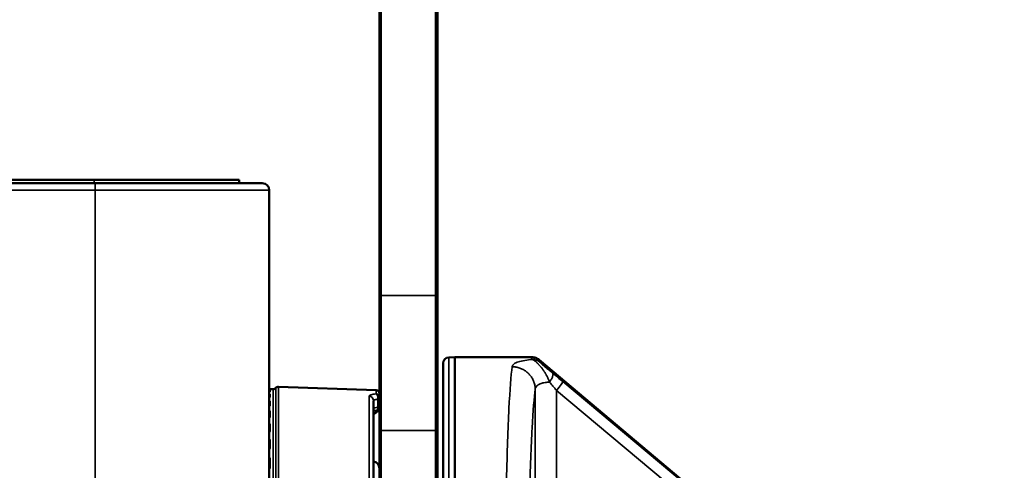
# Model space of a CAD drawing. Header units: millimetres. Extents: x 50 to 3176, y 50 to 2109.
# Tile 456 of 656: x 1356 to 1441, y 1683 to 1722. Entities that reach past the tile are written whole.
import ezdxf

# ---------------------------------------------------------------- set-up
doc = ezdxf.new("R2010")
doc.units = ezdxf.units.MM
doc.header["$LTSCALE"] = 10
for name, color, linetype, lineweight in [('Dimension (ISO)', 7, 'Continuous', 25), ('Visible (ISO)', 7, 'Continuous', 50), ('Visible Narrow (ISO)', 7, 'Continuous', 35)]:
    doc.layers.add(name, color=color, linetype=linetype, lineweight=lineweight)
doc.styles.add('Note Text (ANSI)', font='tahoma.ttf')
doc.dimstyles.new('Default (ISO)', dxfattribs={"dimscale": 10, "dimtxt": 1, "dimasz": 2.5, "dimexe": 3.175, "dimexo": 0, "dimgap": 0.762, "dimtad": 1, "dimrnd": 1e-08, "dimzin": 0, "dimdsep": 46, "dimtxsty": 'Note Text (ANSI)', "dimcen": 0.09, "dimdle": 10, "dimclrd": 1, "dimclre": 1, "dimclrt": 1, "dimazin": 0, "dimtfac": 3.5052, "dimtmove": 0, "dimatfit": 3, "dimfxl": 1, "dimtolj": 1, "dimtzin": 0, "dimlwd": -1, "dimlwe": -1, "dimarcsym": 0})

# ---------------------------------------------------------------- blocks, each defined once
blk = doc.blocks.new('*D9')
at = {"layer": 'Defpoints', "color": 0, "transparency": 16777216}
for p in [(1224.457, 1772.212), (1481.12, 1772.212), (1342.024, 1609.242)]:
    blk.add_point(p, dxfattribs=at)
at = {"layer": 'Dimension (ISO)', "color": 1, "transparency": 16777216}
for p, q in [((1224.457, 1772.212), (1512.87, 1772.212)), ((1481.12, 1634.242), (1481.12, 1747.212)), ((1342.024, 1609.242), (1512.87, 1609.242))]:
    blk.add_line(p, q, dxfattribs=at)
for points in [[(1476.954, 1747.212), (1485.287, 1747.212), (1481.12, 1772.212)], [(1476.954, 1634.242), (1485.287, 1634.242), (1481.12, 1609.242)]]:
    blk.add_solid(points, dxfattribs=at)
at = {"layer": 'Dimension (ISO)', "color": 1, "transparency": 16777216, "insert": (1460.418, 1625.421), "char_height": 10, "attachment_point": 1, "rotation": 90, "style": 'Note Text (ANSI)'}
blk.add_mtext('\\A1;162.97 mm [6.416 in]', dxfattribs=at)
blk = doc.blocks.new('*D10')
at = {"layer": 'Defpoints', "color": 0, "transparency": 16777216}
for p in [(1372.453, 1835.062), (1574.015, 1835.062), (1342.024, 1609.242)]:
    blk.add_point(p, dxfattribs=at)
at = {"layer": 'Dimension (ISO)', "color": 1, "transparency": 16777216}
for p, q in [((1372.453, 1835.062), (1605.765, 1835.062)), ((1574.015, 1634.242), (1574.015, 1810.062)), ((1342.024, 1609.242), (1605.765, 1609.242))]:
    blk.add_line(p, q, dxfattribs=at)
for points in [[(1569.848, 1810.062), (1578.182, 1810.062), (1574.015, 1835.062)], [(1569.848, 1634.242), (1578.182, 1634.242), (1574.015, 1609.242)]]:
    blk.add_solid(points, dxfattribs=at)
at = {"layer": 'Dimension (ISO)', "color": 1, "transparency": 16777216, "insert": (1553.312, 1656.453), "char_height": 10, "attachment_point": 1, "rotation": 90, "style": 'Note Text (ANSI)'}
blk.add_mtext('\\A1;225.82 mm [8.891 in]', dxfattribs=at)

msp = doc.modelspace()

# ---------------------------------------------------------------- linework, layer by layer
at = {"layer": 'Visible (ISO)'}
for p, q in [((1387.453, 1698.3678), (1387.453, 1815.0616)), ((1392.453, 1815.0616), (1392.453, 1698.3678)), ((1362.853, 1708.3616), (1349.803, 1708.3616)), ((1362.853, 1708.3616), (1375.353, 1708.3616)), ((1375.353, 1708.3616), (1375.353, 1708.0616)), ((1012.953, 1708.0616), (1362.953, 1708.0616)), ((1362.953, 1708.0616), (1377.353, 1708.0616)), ((1377.953, 1707.4616), (1377.953, 1626.0616)), ((1387.453, 1698.3678), (1387.453, 1686.6679)), ((1392.453, 1686.6679), (1392.453, 1698.3678)), ((1393.4355, 1693.0435), (1393.953, 1693.0616)), ((1393.953, 1638.0616), (1393.953, 1693.0616)), ((1393.953, 1693.0616), (1400.5866, 1693.0616)), ((1392.953, 1638.5793), (1392.953, 1692.5438)), ((1422.5254, 1674.9443), (1401.2313, 1692.8269)), ((1387.1634, 1690.2225), (1378.748, 1690.5164)), ((1378.0425, 1690.2972), (1378.2913, 1690.3059)), ((1386.953, 1689.3091), (1386.953, 1670.6283)), ((1386.953, 1688.397), (1386.953, 1688.397)), ((1387.453, 1629.2116), (1387.453, 1686.6679)), ((1392.453, 1686.6679), (1392.453, 1629.2116))]:
    msp.add_line(p, q, dxfattribs=at)
for centre, radius, start, end in [((1377.353, 1707.4616), 0.6, 0, 90), ((1393.453, 1692.5438), 0.5, 92, 180), ((1378.7375, 1690.2165), 0.3, 88, 139.557119), ((1378.053, 1689.9974), 0.3, 92, 108.5761), ((1378.2809, 1690.6057), 0.3, 272, 319.557119), ((1387.153, 1689.9227), 0.3, 0, 88), ((1386.853, 1683.4922), 0.6, 0, 80.405932)]:
    msp.add_arc(centre, radius, start, end, dxfattribs=at)
msp.add_ellipse((1386.8634, 1688.5822), major_axis=(0.1039, -0.3863), ratio=0.7662444, start_param=6.2831454, end_param=6.2833899, dxfattribs=at)
for points, knots in [([(1376.0495, 1708.0617), (1376.0973, 1708.0617), (1376.1418, 1708.0614), (1376.2144, 1708.0618), (1376.247, 1708.0635), (1376.2954, 1708.0629)], [0, 0, 0, 0, 0.026583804, 0.026583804, 0.053285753, 0.053285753, 0.053285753, 0.053285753]), ([(1400.5866, 1693.0616), (1400.5879, 1693.0616), (1400.5892, 1693.0616), (1400.7062, 1693.0611), (1400.8209, 1693.0407), (1401.0396, 1692.9611), (1401.1417, 1692.9021), (1401.2313, 1692.8269)], [-0.000381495, -0.000381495, -0.000381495, -0.000381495, 0, 0, 0.034712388, 0.034712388, 0.069810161, 0.069810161, 0.069810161, 0.069810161]), ([(1377.953, 1690.2814), (1377.9632, 1690.2823), (1377.9719, 1690.2832), (1377.9868, 1690.2848), (1377.9926, 1690.2856), (1377.9944, 1690.2858), (1377.9945, 1690.2858), (1377.9945, 1690.2858)], [0.029661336, 0.029661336, 0.029661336, 0.029661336, 0.03665447, 0.03665447, 0.044653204, 0.044653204, 0.045923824, 0.045923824, 0.045923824, 0.045923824]), ([(1387.453, 1688.8078), (1387.453, 1688.7455), (1387.4429, 1688.6823), (1387.4045, 1688.563), (1387.3755, 1688.5055), (1387.3032, 1688.4028), (1387.2588, 1688.3565), (1387.1614, 1688.2794), (1387.1071, 1688.2479), (1387.0241, 1688.2132), (1386.9956, 1688.2036), (1386.9674, 1688.196)], [0, 0, 0, 0, 0.018734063, 0.018734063, 0.037599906, 0.037599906, 0.056605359, 0.056605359, 0.07592459, 0.07592459, 0.085695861, 0.085695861, 0.085695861, 0.085695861]), ([(1387.453, 1688.8078), (1387.453, 1688.7445), (1387.4425, 1688.6802), (1387.4033, 1688.5603), (1387.3742, 1688.5032), (1387.3014, 1688.4007), (1387.2566, 1688.3543), (1387.2007, 1688.3106), (1387.1936, 1688.3052), (1387.1863, 1688.3)], [0, 0, 0, 0, 0.019040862, 0.019040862, 0.037841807, 0.037841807, 0.056952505, 0.056952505, 0.059723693, 0.059723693, 0.059723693, 0.059723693]), ([(1387.1063, 1688.2505), (1387.0872, 1688.2404), (1387.0678, 1688.2314), (1387.0216, 1688.2124), (1386.9944, 1688.2032), (1386.9674, 1688.1959)], [0.069515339, 0.069515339, 0.069515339, 0.069515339, 0.076354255, 0.076354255, 0.085696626, 0.085696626, 0.085696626, 0.085696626])]:
    msp.add_open_spline(points, degree=3, knots=knots, dxfattribs=at)
for points in [[(1377.953, 1690.2814), (1377.9545, 1690.2815), (1377.956, 1690.2817), (1377.9574, 1690.2818)], [(1386.9674, 1688.1959), (1386.9625, 1688.1946), (1386.9577, 1688.1933), (1386.953, 1688.192)], [(1386.9674, 1688.1959), (1386.9625, 1688.1946), (1386.9577, 1688.1933), (1386.953, 1688.192)]]:
    msp.add_open_spline(points, degree=3, dxfattribs=at)
at = {"layer": 'Visible Narrow (ISO)'}
for p, q in [((1387.603, 1815.0616), (1387.603, 1698.3678)), ((1392.303, 1698.3678), (1392.303, 1815.0616)), ((1362.853, 1708.0616), (1362.853, 1708.3616)), ((1362.953, 1707.4616), (1012.953, 1707.4616)), ((1362.953, 1708.0616), (1362.953, 1707.4616)), ((1362.953, 1626.0616), (1362.953, 1707.4616)), ((1362.953, 1707.4616), (1377.953, 1707.4616)), ((1387.603, 1698.3678), (1387.453, 1698.3678)), ((1387.603, 1698.3678), (1392.303, 1698.3678)), ((1387.603, 1698.3678), (1387.603, 1686.755)), ((1392.453, 1698.3678), (1392.303, 1698.3678)), ((1392.303, 1686.755), (1392.303, 1698.3678)), ((1393.4355, 1638.0796), (1393.4355, 1693.0435)), ((1378.748, 1640.6068), (1378.748, 1690.5164)), ((1422.4874, 1674.899), (1403.2712, 1690.9599)), ((1378.0425, 1690.2923), (1378.0425, 1690.2972)), ((1378.0425, 1690.1052), (1378.0425, 1690.2085)), ((1378.0425, 1689.6492), (1378.0425, 1689.8546)), ((1378.2913, 1690.3059), (1378.2913, 1640.8172)), ((1378.5092, 1640.712), (1378.5092, 1690.4111)), ((1386.5669, 1689.7), (1386.5669, 1670.7117)), ((1387.1634, 1690.2225), (1387.1634, 1689.8957)), ((1400.8912, 1640.8231), (1400.8912, 1690.3)), ((1402.7157, 1690.1946), (1402.7157, 1640.0155)), ((1402.7157, 1690.1946), (1421.9318, 1674.1337)), ((1378.0425, 1688.9293), (1378.0425, 1689.2345)), ((1387.3101, 1689.4392), (1387.3101, 1688.7555)), ((1378.0425, 1687.9533), (1378.0425, 1688.3551)), ((1378.0425, 1686.732), (1378.0425, 1687.226)), ((1392.303, 1686.755), (1387.603, 1686.755)), ((1387.603, 1629.0616), (1387.603, 1686.755)), ((1392.303, 1686.755), (1392.303, 1629.0616)), ((1378.0425, 1685.2788), (1378.0425, 1685.8595)), ((1378.0425, 1683.6096), (1378.0425, 1684.2706))]:
    msp.add_line(p, q, dxfattribs=at)
for centre, major_axis, ratio, start_param, end_param in [((1427.3855, 1669.6886), (26.8255, -23.3638), 0.0244821, 3.1134801, 3.2422955), ((1400.6384, 1691.875), (0.8055, 0.5925), 0.989211, 0.2405457, 0.9417519), ((1426.8354, 1671.3097), (-25.6332, 21.5077), 0.0249093, 6.252048, 6.3852924), ((1403.3659, 1690.7753), (2.6112, -2.1883), 0.023719, 1.626948, 1.9740826), ((1402.8828, 1689.8512), (-1.9827, 2.5012), 0.0259925, 4.8294935, 5.1357434), ((1402.6285, 1690.1946), (0.6413, 0.7673), 0.0669783, 4.7683126, 6.2482001), ((1378.053, 1689.9097), (-0.3, 0), 0.9964109, 4.7472956, 5.0522259), ((1378.053, 1689.8077), (0.3, 0), 0.9922363, 1.6057029, 1.9106332), ((1378.053, 1689.5601), (-0.3, 0), 0.9821043, 4.7472956, 5.0522259), ((1378.053, 1689.3572), (0.3, 0), 0.9738008, 1.6057029, 1.9106332), ((1378.053, 1689.9926), (0.2921, 0.0684), 0.9998213, 1.3758783, 1.5707963), ((1386.553, 1689.3091), (0.4, 0), 0.977988, 0, 1.5358897), ((1387.153, 1689.5999), (0.3, 0), 0.9867492, 0.0000001, 1.5358894), ((1387.153, 1689.567), (0.3, 0), 0.7483918, 6.283156, 7.4492262), ((1378.053, 1688.9476), (-0.3, 0), 0.9570375, 4.7472956, 5.0522259), ((1378.053, 1688.646), (0.3, 0), 0.9446962, 1.6057029, 1.9106332), ((1387.053, 1688.8045), (0.4, 0.0034), 0.1668408, 5.4091366, 6.2817575), ((1378.053, 1688.0788), (-0.3, 0), 0.9214853, 4.7472956, 5.0522259), ((1378.053, 1687.6819), (0.3, 0), 0.9052413, 1.6057029, 1.9106332), ((1387.953, 1688.6225), (-1, 0), 0.1736482, 5.4106124, 6.2831852), ((1386.8634, 1688.5822), (0.1039, -0.3863), 0.7662444, 0.0002046, 1.1094567), ((1378.053, 1686.9634), (-0.3, 0), 0.8758371, 4.7472956, 5.0522259), ((1378.053, 1686.4754), (0.3, 0), 0.8558684, 1.6057029, 1.9106332), ((1387.603, 1686.6679), (-0.15, 0), 0.5806416, 4.712389, 6.2831853), ((1392.303, 1686.6679), (0.15, 0), 0.5806416, 0, 1.5707963), ((1378.053, 1685.6135), (-0.3, 0), 0.820593, 4.7472956, 5.0522259), ((1378.053, 1685.0398), (0.3, 0), 0.7971184, 1.6057029, 1.9106332), ((1378.053, 1684.0438), (-0.3, 0), 0.7563583, 4.7472956, 5.0522259), ((1378.053, 1683.3908), (0.3, 0), 0.729635, 1.6057029, 1.9106332)]:
    msp.add_ellipse(centre, major_axis=major_axis, ratio=ratio, start_param=start_param, end_param=end_param, dxfattribs=at)
for points, knots in [([(1398.8924, 1692.2398), (1398.797, 1691.5026), (1398.7055, 1690.2727), (1398.6231, 1688.6168), (1398.5406, 1686.9609), (1398.4671, 1684.8789), (1398.4065, 1682.4843), (1398.346, 1680.0898), (1398.2984, 1677.3825), (1398.2664, 1674.5099), (1398.2344, 1671.6374), (1398.218, 1668.5994), (1398.218, 1665.5615)], [0, 0, 0, 0, 0.2500001, 0.2500001, 0.2500001, 0.5000002, 0.5000002, 0.5000002, 0.7500003, 0.7500003, 0.7500003, 1, 1, 1, 1]), ([(1400.6384, 1692.8677), (1400.4113, 1692.8488), (1399.9906, 1692.8015), (1399.3925, 1692.668), (1399.0307, 1692.5026), (1398.9157, 1692.3378), (1398.8924, 1692.2398)], [0.00000038, 0.00000038, 0.00000038, 0.00000038, 0.25, 0.5, 0.75, 1, 1, 1, 1]), ([(1400.8912, 1690.3), (1400.8907, 1690.3511), (1400.8882, 1690.403), (1400.8787, 1690.5068), (1400.8718, 1690.5588), (1400.8535, 1690.6626), (1400.8421, 1690.7146), (1400.8148, 1690.8178), (1400.799, 1690.8691), (1400.77, 1690.9504), (1400.7584, 1690.9806), (1400.7258, 1691.0593), (1400.7034, 1691.1076), (1400.6545, 1691.2026), (1400.6281, 1691.2492), (1400.5711, 1691.3404), (1400.5406, 1691.3851), (1400.4758, 1691.4719), (1400.4416, 1691.5141), (1400.3718, 1691.5932), (1400.3364, 1691.6302), (1400.2605, 1691.7039), (1400.2197, 1691.7404), (1400.135, 1691.8101), (1400.0911, 1691.8433), (1400.0009, 1691.9059), (1399.9545, 1691.9354), (1399.8596, 1691.9905), (1399.811, 1692.0161), (1399.7165, 1692.0612), (1399.6707, 1692.081), (1399.5728, 1692.1192), (1399.5206, 1692.1371), (1399.4148, 1692.1689), (1399.3614, 1692.1826), (1399.2542, 1692.2056), (1399.2006, 1692.2148), (1399.093, 1692.2291), (1399.0392, 1692.2341), (1398.9546, 1692.2386), (1398.9233, 1692.2396), (1398.8924, 1692.2398)], [0, 0, 0, 0, 0.05607891, 0.05607891, 0.11088656, 0.11088656, 0.16503434, 0.16503434, 0.21836801, 0.21836801, 0.25, 0.25, 0.30122902, 0.30122902, 0.35196035, 0.35196035, 0.40246237, 0.40246237, 0.45281256, 0.45281256, 0.5, 0.5, 0.55039494, 0.55039494, 0.60098699, 0.60098699, 0.65172802, 0.65172802, 0.70293769, 0.70293769, 0.75, 0.75, 0.80297232, 0.80297232, 0.85689617, 0.85689617, 0.91141069, 0.91141069, 0.96702957, 0.96702957, 1, 1, 1, 1]), ([(1400.6384, 1692.8677), (1400.6523, 1692.8626), (1400.668, 1692.8556), (1400.6854, 1692.8471), (1400.7023, 1692.8387), (1400.7209, 1692.8287), (1400.7408, 1692.8171), (1400.7601, 1692.8059), (1400.7807, 1692.7931), (1400.8026, 1692.7786), (1400.8067, 1692.7759), (1400.8108, 1692.7731), (1400.815, 1692.7703), (1400.8307, 1692.7596), (1400.8469, 1692.7481), (1400.8637, 1692.7357), (1400.8764, 1692.7263), (1400.8894, 1692.7164), (1400.9026, 1692.706), (1400.9066, 1692.7029), (1400.9105, 1692.6998), (1400.9144, 1692.6966), (1400.9291, 1692.6849), (1400.944, 1692.6726), (1400.9589, 1692.6598), (1400.9616, 1692.6576), (1400.9642, 1692.6553), (1400.9668, 1692.6531), (1400.9845, 1692.6378), (1401.0024, 1692.6218), (1401.0202, 1692.6054), (1401.0332, 1692.5934), (1401.0461, 1692.5813), (1401.0589, 1692.5689), (1401.0652, 1692.5628), (1401.0715, 1692.5567), (1401.0778, 1692.5506), (1401.0876, 1692.5411), (1401.0973, 1692.5314), (1401.107, 1692.5217), (1401.1177, 1692.5111), (1401.1283, 1692.5003), (1401.139, 1692.4893), (1401.1453, 1692.483), (1401.1515, 1692.4765), (1401.1578, 1692.47), (1401.1741, 1692.4531), (1401.1907, 1692.4358), (1401.2076, 1692.4177), (1401.2243, 1692.4), (1401.2413, 1692.3815), (1401.2588, 1692.3623), (1401.2758, 1692.3436), (1401.2932, 1692.324), (1401.3111, 1692.3035), (1401.3148, 1692.2992), (1401.3186, 1692.2948), (1401.3224, 1692.2904), (1401.3389, 1692.2713), (1401.3559, 1692.2513), (1401.3731, 1692.2304), (1401.3768, 1692.2259), (1401.3806, 1692.2213), (1401.3843, 1692.2168), (1401.3976, 1692.2005), (1401.411, 1692.1838), (1401.4244, 1692.1668), (1401.4417, 1692.1447), (1401.459, 1692.1222), (1401.4761, 1692.0992), (1401.4833, 1692.0896), (1401.4905, 1692.08), (1401.4976, 1692.0703), (1401.5074, 1692.0569), (1401.5171, 1692.0435), (1401.5266, 1692.0301), (1401.5437, 1692.0062), (1401.5604, 1691.9823), (1401.5766, 1691.9586), (1401.585, 1691.9464), (1401.5932, 1691.9343), (1401.6013, 1691.9223), (1401.6081, 1691.9122), (1401.6148, 1691.9022), (1401.6214, 1691.8923), (1401.6357, 1691.8708), (1401.6494, 1691.8498), (1401.6627, 1691.8291), (1401.6743, 1691.8111), (1401.6857, 1691.7934), (1401.6968, 1691.7757), (1401.6989, 1691.7724), (1401.7009, 1691.7692), (1401.7029, 1691.7659), (1401.7163, 1691.7446), (1401.7295, 1691.7233), (1401.7426, 1691.7017), (1401.7557, 1691.6801), (1401.7688, 1691.6583), (1401.782, 1691.6359), (1401.7951, 1691.6135), (1401.8084, 1691.5906), (1401.8218, 1691.5667), (1401.8353, 1691.5427), (1401.8489, 1691.5179), (1401.8629, 1691.4917), (1401.8788, 1691.4618), (1401.8952, 1691.4303), (1401.9119, 1691.3974), (1401.9281, 1691.3653), (1401.9446, 1691.3318), (1401.9612, 1691.2973), (1401.9775, 1691.2634), (1401.9938, 1691.2284), (1402.0102, 1691.1926), (1402.0265, 1691.1569), (1402.0429, 1691.1204), (1402.0592, 1691.0834), (1402.0756, 1691.0462), (1402.0919, 1691.0084), (1402.1083, 1690.9704), (1402.1147, 1690.9556), (1402.1211, 1690.9406), (1402.1275, 1690.9257)], [0.00000029, 0.00000029, 0.00000029, 0.00000029, 0.05369549, 0.05369549, 0.05369549, 0.10638262, 0.10638262, 0.10638262, 0.15715919, 0.15715919, 0.15715919, 0.16666667, 0.16666667, 0.16666667, 0.20224288, 0.20224288, 0.20224288, 0.22935179, 0.22935179, 0.22935179, 0.23739052, 0.23739052, 0.23739052, 0.26724028, 0.26724028, 0.26724028, 0.27245432, 0.27245432, 0.27245432, 0.30773926, 0.30773926, 0.30773926, 0.33333333, 0.33333333, 0.33333333, 0.34592753, 0.34592753, 0.34592753, 0.36542999, 0.36542999, 0.36542999, 0.3867034, 0.3867034, 0.3867034, 0.39907249, 0.39907249, 0.39907249, 0.43119436, 0.43119436, 0.43119436, 0.46285593, 0.46285593, 0.46285593, 0.49358254, 0.49358254, 0.49358254, 0.5, 0.5, 0.5, 0.527965, 0.527965, 0.527965, 0.53402565, 0.53402565, 0.53402565, 0.55550692, 0.55550692, 0.55550692, 0.58329685, 0.58329685, 0.58329685, 0.59496018, 0.59496018, 0.59496018, 0.61099707, 0.61099707, 0.61099707, 0.63956763, 0.63956763, 0.63956763, 0.65427558, 0.65427558, 0.65427558, 0.66666667, 0.66666667, 0.66666667, 0.69356632, 0.69356632, 0.69356632, 0.7169445, 0.7169445, 0.7169445, 0.72123377, 0.72123377, 0.72123377, 0.74940674, 0.74940674, 0.74940674, 0.77745854, 0.77745854, 0.77745854, 0.80539593, 0.80539593, 0.80539593, 0.83333333, 0.83333333, 0.83333333, 0.86526687, 0.86526687, 0.86526687, 0.89638149, 0.89638149, 0.89638149, 0.92695852, 0.92695852, 0.92695852, 0.95743384, 0.95743384, 0.95743384, 0.98803757, 0.98803757, 0.98803757, 1, 1, 1, 1]), ([(1402.389, 1691.691), (1402.2829, 1691.7781), (1402.1185, 1691.9133), (1401.9222, 1692.0765), (1401.8096, 1692.1709), (1401.725, 1692.2423), (1401.6407, 1692.3138), (1401.5599, 1692.3831), (1401.4973, 1692.4375), (1401.4515, 1692.4778), (1401.4195, 1692.5063), (1401.3905, 1692.5324), (1401.3566, 1692.5635), (1401.309, 1692.6086), (1401.2875, 1692.6316), (1401.2811, 1692.6403)], [0, 0, 0, 0, 0.25, 0.375, 0.4375, 0.5, 0.5625, 0.625, 0.6875, 0.71875, 0.75, 0.78125, 0.8125, 0.875, 1, 1, 1, 1]), ([(1377.953, 1690.2807), (1377.9691, 1690.2822), (1377.983, 1690.2835), (1377.9949, 1690.2848), (1377.9994, 1690.2852), (1378.0035, 1690.2857), (1378.0075, 1690.2862), (1378.029, 1690.2887), (1378.0425, 1690.2908), (1378.0425, 1690.2923)], [0.44472191, 0.44472191, 0.44472191, 0.44472191, 0.60633221, 0.60633221, 0.60633221, 0.66666667, 0.66666667, 0.66666667, 1, 1, 1, 1]), ([(1378.0425, 1690.2085), (1378.0425, 1690.2147), (1378.0292, 1690.2196), (1378.0077, 1690.2236), (1377.9933, 1690.2263), (1377.9753, 1690.2285), (1377.953, 1690.2304)], [0, 0, 0, 0, 0.33333333, 0.33333333, 0.33333333, 0.55641914, 0.55641914, 0.55641914, 0.55641914]), ([(1377.953, 1690.0603), (1377.9691, 1690.0645), (1377.983, 1690.0686), (1377.9949, 1690.0729), (1377.9994, 1690.0745), (1378.0035, 1690.0761), (1378.0075, 1690.0777), (1378.029, 1690.0866), (1378.0425, 1690.096), (1378.0425, 1690.1052)], [0.44472191, 0.44472191, 0.44472191, 0.44472191, 0.60633221, 0.60633221, 0.60633221, 0.66666667, 0.66666667, 0.66666667, 1, 1, 1, 1]), ([(1378.0425, 1689.8546), (1378.0425, 1689.8684), (1378.0292, 1689.8804), (1378.0077, 1689.8908), (1377.9933, 1689.8978), (1377.9753, 1689.9041), (1377.953, 1689.9097)], [0, 0, 0, 0, 0.33333333, 0.33333333, 0.33333333, 0.55641914, 0.55641914, 0.55641914, 0.55641914]), ([(1377.953, 1689.5715), (1377.9691, 1689.5783), (1377.983, 1689.5853), (1377.9949, 1689.5925), (1377.9994, 1689.5952), (1378.0035, 1689.5979), (1378.0075, 1689.6007), (1378.029, 1689.6159), (1378.0425, 1689.6323), (1378.0425, 1689.6492)], [0.44472191, 0.44472191, 0.44472191, 0.44472191, 0.60633221, 0.60633221, 0.60633221, 0.66666667, 0.66666667, 0.66666667, 1, 1, 1, 1]), ([(1387.1634, 1689.8957), (1387.0653, 1689.8877), (1386.981, 1689.8776), (1386.8442, 1689.8546), (1386.7891, 1689.8423), (1386.7371, 1689.827), (1386.7315, 1689.8252), (1386.6941, 1689.8133), (1386.6668, 1689.8024), (1386.6316, 1689.784), (1386.6205, 1689.7772), (1386.5834, 1689.7497), (1386.5669, 1689.7264), (1386.5669, 1689.7)], [0.00000201, 0.00000201, 0.00000201, 0.00000201, 0.25, 0.25, 0.47216261, 0.47216261, 0.5, 0.5, 0.66119757, 0.66119757, 0.75, 0.75, 1, 1, 1, 1]), ([(1387.1634, 1689.8957), (1387.1703, 1689.8931), (1387.1773, 1689.8894), (1387.1844, 1689.8848), (1387.1899, 1689.8812), (1387.1955, 1689.8769), (1387.2011, 1689.8721), (1387.2081, 1689.866), (1387.215, 1689.8589), (1387.2218, 1689.851), (1387.2273, 1689.8446), (1387.2327, 1689.8377), (1387.2379, 1689.8302), (1387.2445, 1689.8209), (1387.251, 1689.8108), (1387.2571, 1689.8001), (1387.262, 1689.7916), (1387.2666, 1689.7827), (1387.2711, 1689.7734)], [0.00000205, 0.00000205, 0.00000205, 0.00000205, 0.18661094, 0.18661094, 0.18661094, 0.33333333, 0.33333333, 0.33333333, 0.51808124, 0.51808124, 0.51808124, 0.66666667, 0.66666667, 0.66666667, 0.8525157, 0.8525157, 0.8525157, 1, 1, 1, 1]), ([(1387.2711, 1689.7734), (1387.2756, 1689.7639), (1387.2798, 1689.754), (1387.2837, 1689.7438), (1387.2851, 1689.7402), (1387.2865, 1689.7366), (1387.2878, 1689.7329), (1387.2915, 1689.7225), (1387.2949, 1689.7118), (1387.2979, 1689.7011), (1387.2987, 1689.6984), (1387.2994, 1689.6957), (1387.3001, 1689.693), (1387.3019, 1689.6861), (1387.3036, 1689.6792), (1387.3051, 1689.6723), (1387.3066, 1689.6655), (1387.3079, 1689.6589), (1387.3091, 1689.6522), (1387.3108, 1689.6429), (1387.3122, 1689.6337), (1387.3134, 1689.6243), (1387.3141, 1689.6187), (1387.3147, 1689.6131), (1387.3153, 1689.6074), (1387.3163, 1689.5979), (1387.317, 1689.5882), (1387.3176, 1689.5781), (1387.3178, 1689.574), (1387.318, 1689.5698), (1387.3182, 1689.5655), (1387.3183, 1689.5626), (1387.3183, 1689.5596), (1387.3184, 1689.5566), (1387.3187, 1689.5448), (1387.3186, 1689.5324), (1387.3182, 1689.5198), (1387.3179, 1689.5134), (1387.3176, 1689.507), (1387.3172, 1689.5005), (1387.3164, 1689.4882), (1387.3152, 1689.4757), (1387.3136, 1689.4632), (1387.3133, 1689.4606), (1387.313, 1689.4579), (1387.3126, 1689.4552), (1387.3118, 1689.4499), (1387.311, 1689.4445), (1387.3101, 1689.4392)], [0, 0, 0, 0, 0.10261139, 0.10261139, 0.10261139, 0.1387141, 0.1387141, 0.1387141, 0.24142846, 0.24142846, 0.24142846, 0.2671849, 0.2671849, 0.2671849, 0.33333333, 0.33333333, 0.33333333, 0.39785841, 0.39785841, 0.39785841, 0.48754593, 0.48754593, 0.48754593, 0.54097199, 0.54097199, 0.54097199, 0.62993815, 0.62993815, 0.62993815, 0.66666667, 0.66666667, 0.66666667, 0.69183011, 0.69183011, 0.69183011, 0.79190707, 0.79190707, 0.79190707, 0.84243498, 0.84243498, 0.84243498, 0.93835165, 0.93835165, 0.93835165, 0.95885817, 0.95885817, 0.95885817, 1, 1, 1, 1]), ([(1400.2167, 1665.5616), (1400.2167, 1668.3787), (1400.2496, 1674.0129), (1400.3924, 1681.5442), (1400.6129, 1687.3365), (1400.7958, 1689.6164), (1400.8912, 1690.3)], [0, 0, 0, 0, 0.25, 0.5, 0.75, 1, 1, 1, 1]), ([(1378.0425, 1689.2345), (1378.0425, 1689.2558), (1378.0292, 1689.2748), (1378.0077, 1689.2915), (1377.9933, 1689.3027), (1377.9753, 1689.3129), (1377.953, 1689.3223)], [0, 0, 0, 0, 0.33333333, 0.33333333, 0.33333333, 0.55641914, 0.55641914, 0.55641914, 0.55641914]), ([(1377.953, 1688.8196), (1377.9691, 1688.829), (1377.983, 1688.8387), (1377.9949, 1688.8488), (1377.9994, 1688.8525), (1378.0035, 1688.8564), (1378.0075, 1688.8602), (1378.029, 1688.8817), (1378.0425, 1688.9049), (1378.0425, 1688.9293)], [0.44472191, 0.44472191, 0.44472191, 0.44472191, 0.60633221, 0.60633221, 0.60633221, 0.66666667, 0.66666667, 0.66666667, 1, 1, 1, 1]), ([(1387.3101, 1689.4392), (1387.2754, 1689.4363), (1387.2427, 1689.4327), (1387.1819, 1689.4241), (1387.1538, 1689.4192), (1387.1245, 1689.4129), (1387.1209, 1689.4121), (1387.0946, 1689.4061), (1387.0741, 1689.4005), (1387.0376, 1689.3883), (1387.0217, 1689.3818), (1387.0034, 1689.3723), (1386.9989, 1689.3698), (1386.9818, 1689.3592), (1386.9718, 1689.3506), (1386.9579, 1689.3325), (1386.954, 1689.323), (1386.953, 1689.3118), (1386.953, 1689.3104), (1386.953, 1689.3091)], [0, 0, 0, 0, 0.1554448, 0.1554448, 0.3108629, 0.3108629, 0.3333333, 0.3333333, 0.4749331, 0.4749331, 0.6165951, 0.6165951, 0.6666667, 0.6666667, 0.822385, 0.822385, 0.9784577, 0.9784577, 1, 1, 1, 1]), ([(1387.3101, 1689.4392), (1387.3271, 1689.4473), (1387.3428, 1689.4555), (1387.3681, 1689.47), (1387.3783, 1689.4764), (1387.4008, 1689.4919), (1387.4122, 1689.5011), (1387.4272, 1689.5157), (1387.4321, 1689.5212), (1387.4429, 1689.535), (1387.4475, 1689.5433), (1387.452, 1689.5567), (1387.453, 1689.562), (1387.453, 1689.567)], [0, 0, 0, 0, 0.1887829, 0.1887829, 0.3333333, 0.3333333, 0.5411521, 0.5411521, 0.6666667, 0.6666667, 0.8647917, 0.8647917, 1, 1, 1, 1]), ([(1378.0425, 1688.3551), (1378.0425, 1688.3836), (1378.0292, 1688.4093), (1378.0077, 1688.4322), (1377.9933, 1688.4475), (1377.9753, 1688.4615), (1377.953, 1688.4745)], [0, 0, 0, 0, 0.33333333, 0.33333333, 0.33333333, 0.55641914, 0.55641914, 0.55641914, 0.55641914]), ([(1377.953, 1687.8128), (1377.9691, 1687.8248), (1377.983, 1687.8371), (1377.9949, 1687.8499), (1377.9994, 1687.8547), (1378.0035, 1687.8596), (1378.0075, 1687.8646), (1378.029, 1687.8919), (1378.0425, 1687.9217), (1378.0425, 1687.9533)], [0.44472191, 0.44472191, 0.44472191, 0.44472191, 0.60633221, 0.60633221, 0.60633221, 0.66666667, 0.66666667, 0.66666667, 1, 1, 1, 1]), ([(1386.953, 1688.397), (1386.953, 1688.4033), (1386.9548, 1688.4095), (1386.9619, 1688.4211), (1386.9668, 1688.4264), (1386.9746, 1688.4327), (1386.9761, 1688.4338), (1386.9826, 1688.4383), (1386.9882, 1688.4417), (1387.0021, 1688.4488), (1387.0107, 1688.4525), (1387.0291, 1688.4592), (1387.0387, 1688.4622), (1387.0502, 1688.4652), (1387.0512, 1688.4655), (1387.0609, 1688.4679), (1387.07, 1688.47), (1387.0897, 1688.4737), (1387.1002, 1688.4753), (1387.1213, 1688.4781), (1387.1318, 1688.4792), (1387.153, 1688.4808), (1387.1637, 1688.4813), (1387.1747, 1688.4816)], [0.00006502, 0.00006502, 0.00006502, 0.00006502, 0.1588897, 0.1588897, 0.30223254, 0.30223254, 0.33333333, 0.33333333, 0.4317746, 0.4317746, 0.54915633, 0.54915633, 0.65593569, 0.65593569, 0.66666667, 0.66666667, 0.75333541, 0.75333541, 0.84249205, 0.84249205, 0.92358912, 0.92358912, 1, 1, 1, 1]), ([(1387.3101, 1688.7555), (1387.3101, 1688.7553), (1387.3101, 1688.7551), (1387.3099, 1688.7426), (1387.3094, 1688.731), (1387.3078, 1688.7085), (1387.3067, 1688.6979), (1387.3049, 1688.6827), (1387.3042, 1688.6774), (1387.3034, 1688.6716), (1387.3033, 1688.6707), (1387.3023, 1688.6645), (1387.3016, 1688.66), (1387.3001, 1688.6518), (1387.2993, 1688.6481), (1387.2977, 1688.641), (1387.2968, 1688.6377), (1387.2951, 1688.6315), (1387.2944, 1688.6288), (1387.2919, 1688.6208), (1387.2901, 1688.6149), (1387.2876, 1688.6073), (1387.2872, 1688.6058), (1387.2849, 1688.5991), (1387.283, 1688.5937), (1387.2791, 1688.5834), (1387.2772, 1688.5785), (1387.2745, 1688.5721), (1387.2737, 1688.5703), (1387.2705, 1688.5629), (1387.268, 1688.5577), (1387.2652, 1688.5525), (1387.265, 1688.552), (1387.2622, 1688.5468), (1387.2596, 1688.5425), (1387.2546, 1688.5344), (1387.2521, 1688.5308), (1387.2493, 1688.527), (1387.2491, 1688.5268), (1387.2464, 1688.523), (1387.2438, 1688.5196), (1387.2401, 1688.5154), (1387.2393, 1688.5144), (1387.2355, 1688.5103), (1387.2325, 1688.5072), (1387.2259, 1688.5015), (1387.2224, 1688.4988), (1387.2151, 1688.4942), (1387.2114, 1688.4922), (1387.2032, 1688.4884), (1387.1987, 1688.4868), (1387.1893, 1688.4841), (1387.1845, 1688.483), (1387.1779, 1688.482), (1387.1763, 1688.4818), (1387.1747, 1688.4816)], [0.00000026, 0.00000026, 0.00000026, 0.00000026, 0.00095777, 0.00095777, 0.05837503, 0.05837503, 0.12023562, 0.12023562, 0.15869284, 0.15869284, 0.16666667, 0.16666667, 0.21159977, 0.21159977, 0.25885564, 0.25885564, 0.30251529, 0.30251529, 0.33333333, 0.33333333, 0.38641913, 0.38641913, 0.39868134, 0.39868134, 0.44270851, 0.44270851, 0.48435379, 0.48435379, 0.5, 0.5, 0.55344577, 0.55344577, 0.55854928, 0.55854928, 0.61260797, 0.61260797, 0.66347106, 0.66347106, 0.66666667, 0.66666667, 0.71680109, 0.71680109, 0.7319638, 0.7319638, 0.78264857, 0.78264857, 0.83333333, 0.83333333, 0.88107834, 0.88107834, 0.93284455, 0.93284455, 0.98395229, 0.98395229, 1, 1, 1, 1]), ([(1378.0425, 1687.226), (1378.0425, 1687.2614), (1378.0292, 1687.2935), (1378.0077, 1687.3223), (1377.9933, 1687.3415), (1377.9753, 1687.3592), (1377.953, 1687.3758)], [0, 0, 0, 0, 0.33333333, 0.33333333, 0.33333333, 0.55641914, 0.55641914, 0.55641914, 0.55641914]), ([(1377.953, 1686.5623), (1377.9691, 1686.5767), (1377.983, 1686.5914), (1377.9949, 1686.6069), (1377.9994, 1686.6127), (1378.0035, 1686.6185), (1378.0075, 1686.6245), (1378.029, 1686.6575), (1378.0425, 1686.6936), (1378.0425, 1686.732)], [0.44472191, 0.44472191, 0.44472191, 0.44472191, 0.60633221, 0.60633221, 0.60633221, 0.66666667, 0.66666667, 0.66666667, 1, 1, 1, 1]), ([(1378.0425, 1685.8595), (1378.0425, 1685.9014), (1378.0292, 1685.9396), (1378.0077, 1685.9739), (1377.9933, 1685.9969), (1377.9753, 1686.0181), (1377.953, 1686.038)], [0, 0, 0, 0, 0.33333333, 0.33333333, 0.33333333, 0.55641914, 0.55641914, 0.55641914, 0.55641914]), ([(1377.953, 1685.0817), (1377.9691, 1685.0983), (1377.983, 1685.1154), (1377.9949, 1685.1333), (1377.9994, 1685.14), (1378.0035, 1685.1468), (1378.0075, 1685.1537), (1378.029, 1685.1919), (1378.0425, 1685.234), (1378.0425, 1685.2788)], [0.44472191, 0.44472191, 0.44472191, 0.44472191, 0.60633221, 0.60633221, 0.60633221, 0.66666667, 0.66666667, 0.66666667, 1, 1, 1, 1]), ([(1378.0425, 1684.2706), (1378.0425, 1684.3186), (1378.0292, 1684.3625), (1378.0077, 1684.402), (1377.9933, 1684.4284), (1377.9753, 1684.4529), (1377.953, 1684.4759)], [0, 0, 0, 0, 0.33333333, 0.33333333, 0.33333333, 0.55641802, 0.55641802, 0.55641802, 0.55641802]), ([(1377.953, 1683.3873), (1377.9691, 1683.4058), (1377.983, 1683.4251), (1377.9949, 1683.4452), (1377.9994, 1683.4528), (1378.0035, 1683.4604), (1378.0075, 1683.4682), (1378.029, 1683.5113), (1378.0425, 1683.5588), (1378.0425, 1683.6096)], [0.44472191, 0.44472191, 0.44472191, 0.44472191, 0.60633221, 0.60633221, 0.60633221, 0.66666667, 0.66666667, 0.66666667, 1, 1, 1, 1])]:
    msp.add_open_spline(points, degree=3, knots=knots, dxfattribs=at)
for points in [[(1402.1275, 1690.9257), (1402.1835, 1691.0055), (1402.2898, 1691.1736), (1402.3992, 1691.4137), (1402.435, 1691.5988), (1402.4101, 1691.6689), (1402.389, 1691.691)], [(1400.8912, 1690.3), (1400.8967, 1690.3787), (1400.9458, 1690.5201), (1401.1131, 1690.6806), (1401.3817, 1690.8031), (1401.7266, 1690.8821), (1401.9906, 1690.915), (1402.1275, 1690.9257)]]:
    msp.add_open_spline(points, degree=3, dxfattribs=at)

# ---------------------------------------------------------------- dimensions: what is measured, and where the dimension line sits
at = {"layer": 'Dimension (ISO)', "color": 1, "true_color": 0xff0000}
for base, p2, text, picture, middle in [((1574.0148, 1835.0616), (1372.453, 1835.0616), '<> mm [8.891 in]', '*D10', (1574.0148, 1722.1516)), ((1481.1205, 1772.2116), (1224.4569, 1772.2116), '<> mm [6.416 in]', '*D9', (1481.1205, 1690.7266))]:
    dim = msp.add_linear_dim(base=base, p1=(1342.0244, 1609.2416), p2=p2, angle=270, text=text, dimstyle='Default (ISO)', override={"dimgap": 0.762, "dimdec": 2, "dimpost": '', "dimtol": 0, "dimlim": 0, "dimtp": 0, "dimtm": 0, "dimtdec": 2, "dimtofl": 0, "dimatfit": 1}, dxfattribs=at)
    dim.commit()
    dim.dimension.update_dxf_attribs({"geometry": picture, "text_midpoint": middle, "dimtype": 160})

doc.saveas('drawing.dxf')
